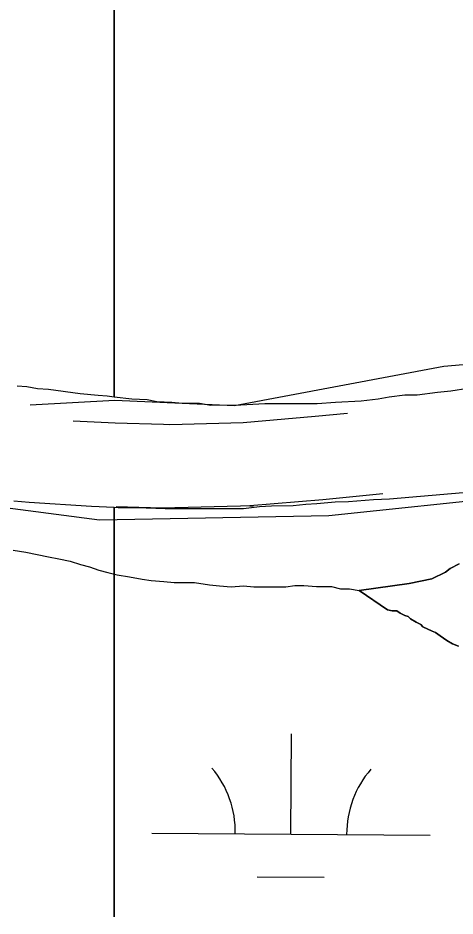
# Model space of a CAD drawing. Extents: x 3172231 to 3210228, y 940198 to 965780.
# Drawn here: x 3177695.8 to 3177852.9, y 963274 to 963596.7 of the extents above; entities that cross this region are included whole.
import ezdxf

# ---------------------------------------------------------------- set-up
doc = ezdxf.new("R2010")
doc.units = 0
for name, color, linetype in [('V-ROAD-CNTR', 7, 'Continuous'), ('V-SITE-VEGE', 7, 'Continuous'), ('V-TOPO-SHOR', 7, 'Continuous'), ('V-WETL-SWMP', 7, 'Continuous')]:
    doc.layers.add(name, color=color, linetype=linetype)

msp = doc.modelspace()

# ---------------------------------------------------------------- linework, layer by layer
at = {"layer": 'V-ROAD-CNTR'}
for points in [[(3177814.17, 963454.638), (3177802.632, 963453.474), (3177776.702, 963451.252), (3177750.424, 963450.566), (3177748.145, 963450.596), (3177730.795, 963451.125), (3177715.699, 963451.822)], [(3177826.916, 963425.772), (3177805.418, 963423.602), (3177779.098, 963421.348), (3177780.424, 963421.447), (3177747.493, 963420.602), (3177731.063, 963421.103)]]:
    msp.add_lwpolyline(points, dxfattribs=at)
at = {"layer": 'V-SITE-VEGE'}
for p, q in [((3177730.448, 963916.534), (3177730.448, 963460.594)), ((3177730.448, 963460.594), (3177730.448, 963916.534)), ((3177695.581, 963464.474), (3177699.007, 963464.255)), ((3177699.007, 963464.255), (3177702.901, 963463.581)), ((3177702.901, 963463.581), (3177706.788, 963463.366)), ((3177706.788, 963463.366), (3177718.228, 963461.803)), ((3177718.228, 963461.803), (3177724.632, 963461.138)), ((3177724.632, 963461.138), (3177727.835, 963460.921)), ((3177829.139, 963460.568), (3177834.855, 963461.273)), ((3177834.855, 963461.273), (3177839.199, 963461.287)), ((3177839.199, 963461.287), (3177846.515, 963462.227)), ((3177846.515, 963462.227), (3177851.315, 963462.7)), ((3177851.315, 963462.7), (3177857.486, 963463.634)), ((3177727.835, 963460.921), (3177730.448, 963460.594)), ((3177730.448, 963460.594), (3177736.756, 963459.807)), ((3177736.756, 963459.807), (3177742.247, 963459.596)), ((3177742.247, 963459.596), (3177745.677, 963458.922)), ((3177745.677, 963458.922), (3177751.168, 963458.711)), ((3177751.168, 963458.711), (3177754.828, 963458.264)), ((3177754.828, 963458.264), (3177761.002, 963458.287)), ((3177761.002, 963458.287), (3177765.123, 963457.611)), ((3177775.869, 963457.648), (3177784.556, 963458.135)), ((3177784.556, 963458.135), (3177803.308, 963458.197)), ((3177803.308, 963458.197), (3177809.937, 963458.676)), ((3177809.937, 963458.676), (3177819.084, 963459.161)), ((3177819.084, 963459.161), (3177825.254, 963459.87)), ((3177825.254, 963459.87), (3177829.139, 963460.568)), ((3177765.123, 963457.611), (3177775.869, 963457.648)), ((3177699.835, 963422.639), (3177694.344, 963423.078)), ((3177722.248, 963421.114), (3177699.835, 963422.639)), ((3177730.448, 963420.748), (3177722.248, 963421.114)), ((3177730.448, 963273.679), (3177730.448, 963420.748))]:
    msp.add_line(p, q, dxfattribs=at)
for points in [[(3177855.782, 963426.125), (3177829.262, 963423.752), (3177823.546, 963423.504), (3177814.629, 963422.789), (3177809.827, 963422.773), (3177803.197, 963422.064), (3177799.31, 963421.824), (3177794.739, 963421.349), (3177786.965, 963421.325), (3177782.619, 963421.081), (3177776.905, 963420.376), (3177748.778, 963420.284), (3177738.487, 963420.708), (3177731.855, 963420.686), (3177730.448, 963420.748), (3177730.448, 963273.679)], [(3177854.361, 963400.505), (3177851.09, 963398.856), (3177849.456, 963397.623), (3177844.549, 963395.149), (3177836.365, 963393.486), (3177818.357, 963390.971), (3177828.615, 963384.047), (3177830.256, 963383.639), (3177831.894, 963383.646), (3177833.125, 963382.83), (3177834.763, 963382.015), (3177835.994, 963381.61), (3177836.815, 963380.797), (3177838.869, 963379.574), (3177840.51, 963378.759), (3177841.329, 963377.942), (3177844.61, 963376.316), (3177845.839, 963375.908), (3177847.481, 963374.686), (3177849.943, 963373.055), (3177851.993, 963371.835), (3177854.043, 963371.022)]]:
    msp.add_lwpolyline(points, dxfattribs=at)
at = {"layer": 'V-TOPO-SHOR'}
for points in [[(3178682.857, 963540.999), (3178661.362, 963532.104), (3178625.576, 963533.982), (3178596.958, 963539.421), (3178575.489, 963541.264), (3178557.598, 963543.098), (3178485.984, 963528.959), (3178448.374, 963516.525), (3178430.453, 963505.833), (3178410.742, 963495.145), (3178398.193, 963486.228), (3178346.276, 963477.409), (3178258.592, 963477.626), (3178212.092, 963488.478), (3178181.68, 963492.132), (3178154.842, 963493.988), (3178131.57, 963490.467), (3178009.872, 963485.399), (3177848.784, 963471.481), (3177773.591, 963457.351), (3177730.648, 963459.247), (3177700.222, 963457.533)], [(3177564.222, 963457.869), (3177655.405, 963425.433), (3177725.173, 963416.313), (3177807.493, 963417.899), (3177873.722, 963424.893), (3177927.424, 963431.918), (3177981.126, 963438.943), (3178007.977, 963442.456), (3178120.718, 963443.967), (3178238.819, 963441.885), (3178319.332, 963436.318), (3178369.451, 963441.562), (3178417.802, 963455.758), (3178485.873, 963484.222), (3178544.966, 963500.181), (3178586.137, 963505.448), (3178639.813, 963501.736), (3178689.869, 963481.928), (3178739.922, 963460.33), (3178770.29, 963438.782), (3178827.473, 963406.429), (3178898.981, 963377.621), (3178897.139, 963356.151)], [(3177818.357, 963390.971), (3177836.365, 963393.486), (3177844.549, 963395.149), (3177849.456, 963397.623), (3177851.09, 963398.856), (3177854.361, 963400.505)], [(3177854.043, 963371.022), (3177851.993, 963371.835), (3177849.943, 963373.055), (3177848.712, 963373.87), (3177847.481, 963374.686), (3177845.839, 963375.908), (3177844.61, 963376.316), (3177841.329, 963377.942), (3177840.508, 963378.759), (3177838.867, 963379.572), (3177836.815, 963380.795), (3177835.994, 963381.61), (3177834.763, 963382.015), (3177833.125, 963382.83), (3177831.894, 963383.646), (3177830.256, 963383.639), (3177828.615, 963384.045), (3177818.357, 963390.971)]]:
    msp.add_lwpolyline(points, dxfattribs=at)
at = {"layer": 'V-WETL-SWMP'}
for p, q in [((3177694.132, 963405.524), (3177698.639, 963404.719)), ((3177698.639, 963404.719), (3177706.833, 963403.108)), ((3177706.833, 963403.108), (3177710.521, 963402.3)), ((3177710.521, 963402.3), (3177714.618, 963401.495)), ((3177714.618, 963401.495), (3177718.307, 963400.278)), ((3177718.307, 963400.278), (3177721.586, 963399.469)), ((3177721.586, 963399.469), (3177724.865, 963398.251)), ((3177724.865, 963398.251), (3177728.144, 963397.443)), ((3177728.144, 963397.443), (3177731.422, 963396.634)), ((3177731.422, 963396.634), (3177735.929, 963395.83)), ((3177735.929, 963395.83), (3177740.435, 963395.025)), ((3177740.435, 963395.025), (3177743.712, 963394.626)), ((3177743.712, 963394.626), (3177748.218, 963394.231)), ((3177748.218, 963394.231), (3177751.904, 963393.833)), ((3177751.904, 963393.833), (3177755.18, 963393.844)), ((3177755.18, 963393.844), (3177759.274, 963393.857)), ((3177759.274, 963393.857), (3177764.6, 963393.055)), ((3177764.6, 963393.055), (3177768.287, 963392.657)), ((3177768.287, 963392.657), (3177772.382, 963392.261)), ((3177772.382, 963392.261), (3177776.885, 963392.685)), ((3177776.885, 963392.685), (3177780.572, 963392.287)), ((3177780.572, 963392.287), (3177783.847, 963392.297)), ((3177783.847, 963392.297), (3177792.037, 963392.323)), ((3177792.037, 963392.323), (3177795.311, 963392.743)), ((3177795.311, 963392.743), (3177798.587, 963392.754)), ((3177798.587, 963392.754), (3177803.092, 963392.359)), ((3177803.092, 963392.359), (3177808.415, 963392.376)), ((3177808.415, 963392.376), (3177811.693, 963391.567)), ((3177811.693, 963391.567), (3177814.969, 963391.578)), ((3177814.969, 963391.578), (3177818.358, 963390.973)), ((3177818.358, 963390.973), (3177828.616, 963384.044)), ((3177828.616, 963384.044), (3177830.255, 963383.64)), ((3177830.255, 963383.64), (3177831.893, 963383.645)), ((3177831.893, 963383.645), (3177833.124, 963382.83)), ((3177833.124, 963382.83), (3177834.764, 963382.016)), ((3177834.764, 963382.016), (3177835.994, 963381.61)), ((3177835.994, 963381.61), (3177836.815, 963380.794)), ((3177836.815, 963380.794), (3177838.867, 963379.572)), ((3177838.867, 963379.572), (3177840.507, 963378.759)), ((3177840.507, 963378.759), (3177841.329, 963377.942)), ((3177841.329, 963377.942), (3177844.609, 963376.315)), ((3177844.609, 963376.315), (3177845.839, 963375.909)), ((3177845.839, 963375.909), (3177847.481, 963374.686)), ((3177847.481, 963374.686), (3177848.712, 963373.871)), ((3177848.712, 963373.871), (3177849.943, 963373.056)), ((3177849.943, 963373.056), (3177851.994, 963371.834)), ((3177851.994, 963371.834), (3177854.044, 963371.022)), ((3177793.919, 963303.436), (3177794.164, 963339.435)), ((3177743.92, 963303.776), (3177843.917, 963303.095)), ((3177781.814, 963288.087), (3177805.813, 963287.923))]:
    msp.add_line(p, q, dxfattribs=at)
for centre, start, end in [((3177738.68, 963304.286), 358.83817, 40.38182), ((3177849.164, 963303.534), 138.83816, 180.38182)]:
    msp.add_arc(centre, 35.246, start, end, dxfattribs=at)

doc.saveas('drawing.dxf')
